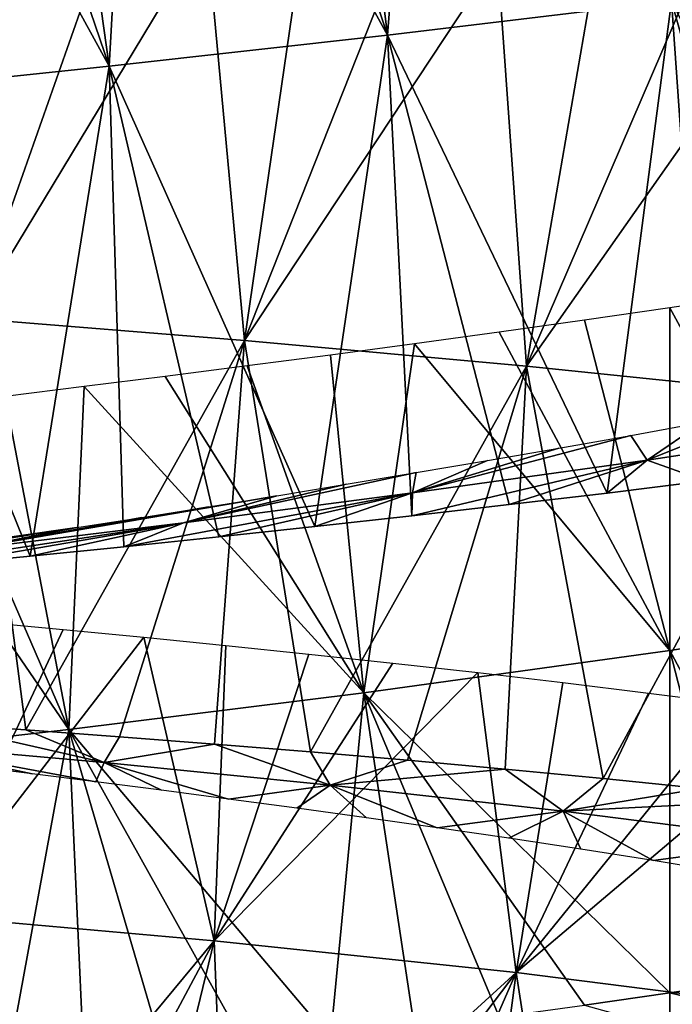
# Model space of a CAD drawing. Header units: millimetres. Extents: x -161 to 161, y -94 to 1149.
# Tile 848 of 1056: x 42.17 to 44.51, y 440.22 to 443.75. Entities that reach past the tile are written whole.
import ezdxf

# ---------------------------------------------------------------- set-up
doc = ezdxf.new("R2010")
doc.units = ezdxf.units.MM
doc.header["$LTSCALE"] = 81.481481
for name, color, linetype in [('72', 7, 'CONTINUOUS'), ('82', 7, 'CONTINUOUS'), ('85', 7, 'CONTINUOUS'), ('86', 7, 'CONTINUOUS'), ('87', 7, 'CONTINUOUS'), ('88', 7, 'CONTINUOUS')]:
    doc.layers.add(name, color=color, linetype=linetype)

msp = doc.modelspace()

# ---------------------------------------------------------------- linework, layer by layer
at = {"layer": '72', "color": 7, "linetype": 'CONTINUOUS', "true_color": 0xaaaaaa}
msp.add_3dface([(44.5, 440.258, 5.3008), (44.1939, 440.2141, 5.2878), (44.5, 440.1287, 6.4938), (44.5, 440.258, 5.3008)], dxfattribs=at)
at = {"layer": '82', "color": 7, "linetype": 'CONTINUOUS', "true_color": 0xaaaaaa}
for points in [[(44.5, 442.7139, 5.5312), (44.1939, 442.6696, 5.5195), (44.5, 441.4851, 5.4248), (44.5, 442.7139, 5.5312)], [(44.1939, 442.6696, 5.5195), (43.8884, 442.6266, 5.4916), (44.5, 441.4851, 5.4248), (44.1939, 442.6696, 5.5195)], [(43.8884, 442.6266, 5.4916), (43.5844, 442.5849, 5.4476), (44.5, 441.4851, 5.4248), (43.8884, 442.6266, 5.4916)], [(43.5844, 442.5849, 5.4476), (43.2826, 442.5445, 5.3876), (43.4024, 441.3334, 5.3048), (43.5844, 442.5849, 5.4476)], [(44.5, 441.4851, 5.4248), (43.5844, 442.5849, 5.4476), (43.4024, 441.3334, 5.3048), (44.5, 441.4851, 5.4248)], [(43.2826, 442.5445, 5.3876), (42.984, 442.5054, 5.3118), (43.4024, 441.3334, 5.3048), (43.2826, 442.5445, 5.3876)], [(42.984, 442.5054, 5.3118), (42.6893, 442.4676, 5.2203), (43.4024, 441.3334, 5.3048), (42.984, 442.5054, 5.3118)], [(42.6893, 442.4676, 5.2203), (42.3995, 442.4312, 5.1132), (43.4024, 441.3334, 5.3048), (42.6893, 442.4676, 5.2203)], [(42.3995, 442.4312, 5.1132), (42.1157, 442.3962, 4.9909), (42.3443, 441.202, 4.9803), (42.3995, 442.4312, 5.1132)], [(43.4024, 441.3334, 5.3048), (42.3995, 442.4312, 5.1132), (42.3443, 441.202, 4.9803), (43.4024, 441.3334, 5.3048)], [(42.1157, 442.3962, 4.9909), (41.8389, 442.3626, 4.8537), (42.3443, 441.202, 4.9803), (42.1157, 442.3962, 4.9909)], [(41.8389, 442.3626, 4.8537), (41.5698, 442.3304, 4.7021), (42.3443, 441.202, 4.9803), (41.8389, 442.3626, 4.8537)], [(42.3443, 441.202, 4.9803), (41.5698, 442.3304, 4.7021), (41.3645, 441.0911, 4.4614), (42.3443, 441.202, 4.9803)], [(42.0422, 441.5863, -5.6735), (42.3244, 441.5602, -5.8001), (41.8424, 440.5353, -5.6939), (42.0422, 441.5863, -5.6735)], [(42.3244, 441.5602, -5.8001), (42.613, 441.5325, -5.9115), (41.8424, 440.5353, -5.6939), (42.3244, 441.5602, -5.8001)], [(41.8424, 440.5353, -5.6939), (42.613, 441.5325, -5.9115), (42.866, 440.4444, -6.1177), (41.8424, 440.5353, -5.6939)], [(42.613, 441.5325, -5.9115), (42.9071, 441.5032, -6.0076), (42.866, 440.4444, -6.1177), (42.613, 441.5325, -5.9115)], [(42.9071, 441.5032, -6.0076), (43.2054, 441.4724, -6.088), (42.866, 440.4444, -6.1177), (42.9071, 441.5032, -6.0076)], [(43.2054, 441.4724, -6.088), (43.507, 441.44, -6.1525), (42.866, 440.4444, -6.1177), (43.2054, 441.4724, -6.088)], [(44.5, 440.258, 5.3008), (44.5, 441.4851, 5.4248), (43.4024, 441.3334, 5.3048), (44.5, 440.258, 5.3008)], [(43.507, 441.44, -6.1525), (43.811, 441.406, -6.2012), (42.866, 440.4444, -6.1177), (43.507, 441.44, -6.1525)], [(42.866, 440.4444, -6.1177), (43.811, 441.406, -6.2012), (43.9488, 440.3303, -6.3421), (42.866, 440.4444, -6.1177)], [(43.811, 441.406, -6.2012), (44.1168, 441.3702, -6.2339), (43.9488, 440.3303, -6.3421), (43.811, 441.406, -6.2012)], [(44.1168, 441.3702, -6.2339), (44.4236, 441.3327, -6.2503), (43.9488, 440.3303, -6.3421), (44.1168, 441.3702, -6.2339)], [(43.2826, 440.0928, 5.1524), (43.4024, 441.3334, 5.3048), (42.3443, 441.202, 4.9803), (43.2826, 440.0928, 5.1524)], [(43.2826, 440.0928, 5.1524), (43.5844, 440.1315, 5.2135), (43.4024, 441.3334, 5.3048), (43.2826, 440.0928, 5.1524)], [(43.5844, 440.1315, 5.2135), (43.8884, 440.1719, 5.2587), (43.4024, 441.3334, 5.3048), (43.5844, 440.1315, 5.2135)], [(43.8884, 440.1719, 5.2587), (44.1939, 440.2141, 5.2878), (43.4024, 441.3334, 5.3048), (43.8884, 440.1719, 5.2587)], [(44.1939, 440.2141, 5.2878), (44.5, 440.258, 5.3008), (43.4024, 441.3334, 5.3048), (44.1939, 440.2141, 5.2878)], [(44.4236, 441.3327, -6.2503), (44.7308, 441.2934, -6.2506), (43.9488, 440.3303, -6.3421), (44.4236, 441.3327, -6.2503)], [(44.7308, 441.2934, -6.2506), (45.0376, 441.2522, -6.2345), (43.9488, 440.3303, -6.3421), (44.7308, 441.2934, -6.2506)], [(43.9488, 440.3303, -6.3421), (45.0376, 441.2522, -6.2345), (45.0513, 440.1908, -6.3596), (43.9488, 440.3303, -6.3421)], [(42.1157, 439.956, 4.7515), (42.3443, 441.202, 4.9803), (41.3645, 441.0911, 4.4614), (42.1157, 439.956, 4.7515)], [(42.1157, 439.956, 4.7515), (42.3995, 439.9875, 4.8749), (42.3443, 441.202, 4.9803), (42.1157, 439.956, 4.7515)], [(42.3995, 439.9875, 4.8749), (42.6893, 440.0208, 4.9829), (42.3443, 441.202, 4.9803), (42.3995, 439.9875, 4.8749)], [(42.6893, 440.0208, 4.9829), (42.984, 440.0559, 5.0755), (42.3443, 441.202, 4.9803), (42.6893, 440.0208, 4.9829)], [(42.984, 440.0559, 5.0755), (43.2826, 440.0928, 5.1524), (42.3443, 441.202, 4.9803), (42.984, 440.0559, 5.0755)], [(42.0422, 439.453, -5.9317), (41.8424, 440.5353, -5.6939), (42.866, 440.4444, -6.1177), (42.0422, 439.453, -5.9317)], [(42.3244, 439.4305, -6.059), (42.0422, 439.453, -5.9317), (42.866, 440.4444, -6.1177), (42.3244, 439.4305, -6.059)], [(42.613, 439.406, -6.1712), (42.3244, 439.4305, -6.059), (42.866, 440.4444, -6.1177), (42.613, 439.406, -6.1712)], [(42.9071, 439.3796, -6.268), (42.613, 439.406, -6.1712), (42.866, 440.4444, -6.1177), (42.9071, 439.3796, -6.268)], [(42.9071, 439.3796, -6.268), (42.866, 440.4444, -6.1177), (43.9488, 440.3303, -6.3421), (42.9071, 439.3796, -6.268)], [(43.2054, 439.3511, -6.3493), (42.9071, 439.3796, -6.268), (43.9488, 440.3303, -6.3421), (43.2054, 439.3511, -6.3493)], [(43.507, 439.3205, -6.4148), (43.2054, 439.3511, -6.3493), (43.9488, 440.3303, -6.3421), (43.507, 439.3205, -6.4148)], [(43.811, 439.2879, -6.4644), (43.507, 439.3205, -6.4148), (43.9488, 440.3303, -6.3421), (43.811, 439.2879, -6.4644)], [(44.1168, 439.2531, -6.498), (43.811, 439.2879, -6.4644), (43.9488, 440.3303, -6.3421), (44.1168, 439.2531, -6.498)], [(44.1168, 439.2531, -6.498), (43.9488, 440.3303, -6.3421), (45.0513, 440.1908, -6.3596), (44.1168, 439.2531, -6.498)]]:
    msp.add_3dface(points, dxfattribs=at)
at = {"layer": '85', "color": 7, "linetype": 'CONTINUOUS', "true_color": 0xaaaaaa}
for points in [[(45.262, 442.2958, 5.4463), (44.4187, 442.1676, 5.4855), (44.8765, 442.3519, 4.2819), (45.262, 442.2958, 5.4463)], [(44.8765, 442.3519, 4.2819), (44.4187, 442.1676, 5.4855), (44.6186, 442.3036, 4.2918), (44.8765, 442.3519, 4.2819)], [(44.6186, 442.3036, 4.2918), (44.4187, 442.1676, 5.4855), (44.3604, 442.2566, 4.2872), (44.6186, 442.3036, 4.2918)], [(44.4187, 442.1676, 5.4855), (45.262, 442.2958, 5.4463), (44.6275, 442.0929, 6.6829), (44.4187, 442.1676, 5.4855)], [(44.4187, 442.1676, 5.4855), (43.5771, 442.05, 5.4014), (44.3604, 442.2566, 4.2872), (44.4187, 442.1676, 5.4855)], [(44.3604, 442.2566, 4.2872), (43.5771, 442.05, 5.4014), (44.1024, 442.2107, 4.268), (44.3604, 442.2566, 4.2872)], [(44.1024, 442.2107, 4.268), (43.5771, 442.05, 5.4014), (43.8456, 442.1662, 4.2343), (44.1024, 442.2107, 4.268)], [(43.5771, 442.05, 5.4014), (44.4187, 442.1676, 5.4855), (43.5745, 441.9681, 6.6113), (43.5771, 442.05, 5.4014)], [(43.5745, 441.9681, 6.6113), (44.4187, 442.1676, 5.4855), (43.9244, 442.0081, 6.6528), (43.5745, 441.9681, 6.6113)], [(43.8456, 442.1662, 4.2343), (43.5771, 442.05, 5.4014), (43.5908, 442.123, 4.1864), (43.8456, 442.1662, 4.2343)], [(43.9244, 442.0081, 6.6528), (44.4187, 442.1676, 5.4855), (44.2757, 442.0497, 6.6768), (43.9244, 442.0081, 6.6528)], [(44.2757, 442.0497, 6.6768), (44.4187, 442.1676, 5.4855), (44.6275, 442.0929, 6.6829), (44.2757, 442.0497, 6.6768)], [(43.5771, 442.05, 5.4014), (42.755, 441.9434, 5.1966), (43.5908, 442.123, 4.1864), (43.5771, 442.05, 5.4014)], [(43.5908, 442.123, 4.1864), (42.755, 441.9434, 5.1966), (43.3387, 442.081, 4.1242), (43.5908, 442.123, 4.1864)], [(43.3387, 442.081, 4.1242), (42.755, 441.9434, 5.1966), (43.0899, 442.0402, 4.048), (43.3387, 442.081, 4.1242)], [(42.755, 441.9434, 5.1966), (41.97, 441.8478, 4.8747), (43.0899, 442.0402, 4.048), (42.755, 441.9434, 5.1966)], [(43.0899, 442.0402, 4.048), (41.97, 441.8478, 4.8747), (42.8453, 442.0008, 3.9578), (43.0899, 442.0402, 4.048)], [(42.755, 441.9434, 5.1966), (43.5771, 442.05, 5.4014), (42.5417, 441.8573, 6.3827), (42.755, 441.9434, 5.1966)], [(42.5417, 441.8573, 6.3827), (43.5771, 442.05, 5.4014), (42.8823, 441.8926, 6.4761), (42.5417, 441.8573, 6.3827)], [(42.8823, 441.8926, 6.4761), (43.5771, 442.05, 5.4014), (43.2269, 441.9296, 6.5524), (42.8823, 441.8926, 6.4761)], [(43.2269, 441.9296, 6.5524), (43.5771, 442.05, 5.4014), (43.5745, 441.9681, 6.6113), (43.2269, 441.9296, 6.5524)], [(42.8453, 442.0008, 3.9578), (41.97, 441.8478, 4.8747), (42.6059, 441.9626, 3.8538), (42.8453, 442.0008, 3.9578)], [(42.6059, 441.9626, 3.8538), (41.97, 441.8478, 4.8747), (42.3725, 441.9257, 3.7364), (42.6059, 441.9626, 3.8538)], [(41.97, 441.8478, 4.8747), (41.2387, 441.7634, 4.4421), (42.3725, 441.9257, 3.7364), (41.97, 441.8478, 4.8747)], [(42.3725, 441.9257, 3.7364), (41.2387, 441.7634, 4.4421), (42.1461, 441.8902, 3.6062), (42.3725, 441.9257, 3.7364)], [(41.97, 441.8478, 4.8747), (42.755, 441.9434, 5.1966), (41.5522, 441.7607, 6.0015), (41.97, 441.8478, 4.8747)], [(41.5522, 441.7607, 6.0015), (42.755, 441.9434, 5.1966), (41.8756, 441.7913, 6.1452), (41.5522, 441.7607, 6.0015)], [(41.8756, 441.7913, 6.1452), (42.755, 441.9434, 5.1966), (42.2058, 441.8235, 6.2724), (41.8756, 441.7913, 6.1452)], [(42.2058, 441.8235, 6.2724), (42.755, 441.9434, 5.1966), (42.5417, 441.8573, 6.3827), (42.2058, 441.8235, 6.2724)], [(42.4705, 441.0831, -5.9099), (41.7028, 441.1512, -5.5473), (41.8603, 441.2228, -6.9506), (42.4705, 441.0831, -5.9099)], [(42.1901, 441.2003, -7.0786), (42.4705, 441.0831, -5.9099), (41.8603, 441.2228, -6.9506), (42.1901, 441.2003, -7.0786)], [(42.5258, 441.176, -7.1898), (42.4705, 441.0831, -5.9099), (42.1901, 441.2003, -7.0786), (42.5258, 441.176, -7.1898)], [(41.7028, 441.1512, -5.5473), (42.4705, 441.0831, -5.9099), (42.4413, 441.014, -4.5895), (41.7028, 441.1512, -5.5473)], [(41.9915, 441.07, -4.3236), (41.7028, 441.1512, -5.5473), (42.2128, 441.0427, -4.4628), (41.9915, 441.07, -4.3236)], [(42.2128, 441.0427, -4.4628), (41.7028, 441.1512, -5.5473), (42.4413, 441.014, -4.5895), (42.2128, 441.0427, -4.4628)], [(42.8665, 441.1498, -7.2842), (42.4705, 441.0831, -5.9099), (42.5258, 441.176, -7.1898), (42.8665, 441.1498, -7.2842)], [(43.2814, 441.0027, -6.1575), (42.4705, 441.0831, -5.9099), (42.8665, 441.1498, -7.2842), (43.2814, 441.0027, -6.1575)], [(43.2112, 441.1218, -7.3615), (43.2814, 441.0027, -6.1575), (42.8665, 441.1498, -7.2842), (43.2112, 441.1218, -7.3615)], [(43.5591, 441.0919, -7.4215), (43.2814, 441.0027, -6.1575), (43.2112, 441.1218, -7.3615), (43.5591, 441.0919, -7.4215)], [(42.4413, 441.014, -4.5895), (42.4705, 441.0831, -5.9099), (42.6762, 440.984, -4.703), (42.4413, 441.014, -4.5895)], [(42.4705, 441.0831, -5.9099), (43.2814, 441.0027, -6.1575), (42.9168, 440.9527, -4.8031), (42.4705, 441.0831, -5.9099)], [(42.6762, 440.984, -4.703), (42.4705, 441.0831, -5.9099), (42.9168, 440.9527, -4.8031), (42.6762, 440.984, -4.703)], [(43.9092, 441.0601, -7.4642), (43.2814, 441.0027, -6.1575), (43.5591, 441.0919, -7.4215), (43.9092, 441.0601, -7.4642)], [(44.1182, 440.9092, -6.2862), (43.2814, 441.0027, -6.1575), (43.9092, 441.0601, -7.4642), (44.1182, 440.9092, -6.2862)], [(44.2606, 441.0262, -7.4893), (44.1182, 440.9092, -6.2862), (43.9092, 441.0601, -7.4642), (44.2606, 441.0262, -7.4893)], [(44.6124, 440.9903, -7.4968), (44.1182, 440.9092, -6.2862), (44.2606, 441.0262, -7.4893), (44.6124, 440.9903, -7.4968)], [(42.9168, 440.9527, -4.8031), (43.2814, 441.0027, -6.1575), (43.1625, 440.9199, -4.8896), (42.9168, 440.9527, -4.8031)], [(43.1625, 440.9199, -4.8896), (43.2814, 441.0027, -6.1575), (43.4125, 440.8856, -4.9622), (43.1625, 440.9199, -4.8896)], [(43.2814, 441.0027, -6.1575), (44.1182, 440.9092, -6.2862), (43.6662, 440.8497, -5.0208), (43.2814, 441.0027, -6.1575)], [(43.4125, 440.8856, -4.9622), (43.2814, 441.0027, -6.1575), (43.6662, 440.8497, -5.0208), (43.4125, 440.8856, -4.9622)], [(44.964, 440.9524, -7.4865), (44.1182, 440.9092, -6.2862), (44.6124, 440.9903, -7.4968), (44.964, 440.9524, -7.4865)], [(44.9629, 440.8016, -6.2928), (44.1182, 440.9092, -6.2862), (44.964, 440.9524, -7.4865), (44.9629, 440.8016, -6.2928)], [(43.6662, 440.8497, -5.0208), (44.1182, 440.9092, -6.2862), (43.9227, 440.8122, -5.0653), (43.6662, 440.8497, -5.0208)], [(43.9227, 440.8122, -5.0653), (44.1182, 440.9092, -6.2862), (44.1811, 440.773, -5.0955), (43.9227, 440.8122, -5.0653)], [(44.1182, 440.9092, -6.2862), (44.9629, 440.8016, -6.2928), (44.4405, 440.7322, -5.1111), (44.1182, 440.9092, -6.2862)], [(44.1811, 440.773, -5.0955), (44.1182, 440.9092, -6.2862), (44.4405, 440.7322, -5.1111), (44.1811, 440.773, -5.0955)], [(44.4405, 440.7322, -5.1111), (44.9629, 440.8016, -6.2928), (44.6999, 440.6897, -5.1121), (44.4405, 440.7322, -5.1111)]]:
    msp.add_3dface(points, dxfattribs=at)
at = {"layer": '86', "color": 7, "linetype": 'CONTINUOUS', "true_color": 0xaaaaaa}
for points in [[(44.5, 440.258, 5.3008), (44.8519, 440.173, 6.4896), (44.8056, 440.3036, 5.2975), (44.5, 440.258, 5.3008)], [(44.5, 440.258, 5.3008), (44.5, 440.1287, 6.4938), (44.8519, 440.173, 6.4896), (44.5, 440.258, 5.3008)]]:
    msp.add_3dface(points, dxfattribs=at)
at = {"layer": '87', "color": 7, "linetype": 'CONTINUOUS', "true_color": 0xaaaaaa}
for points in [[(43.6238, 445.4435, 6.8499), (43.275, 445.4024, 6.7949), (43.4869, 443.6916, 6.7316), (43.6238, 445.4435, 6.8499)], [(44.5062, 443.8129, 6.8139), (43.6238, 445.4435, 6.8499), (43.4869, 443.6916, 6.7316), (44.5062, 443.8129, 6.8139)], [(43.275, 445.4024, 6.7949), (42.9291, 445.3622, 6.7224), (43.4869, 443.6916, 6.7316), (43.275, 445.4024, 6.7949)], [(42.9291, 445.3622, 6.7224), (42.587, 445.3229, 6.6326), (43.4869, 443.6916, 6.7316), (42.9291, 445.3622, 6.7224)], [(42.587, 445.3229, 6.6326), (42.2496, 445.2845, 6.5256), (42.489, 443.5806, 6.5023), (42.587, 445.3229, 6.6326)], [(43.4869, 443.6916, 6.7316), (42.587, 445.3229, 6.6326), (42.489, 443.5806, 6.5023), (43.4869, 443.6916, 6.7316)], [(42.2496, 445.2845, 6.5256), (41.918, 445.2471, 6.4018), (42.489, 443.5806, 6.5023), (42.2496, 445.2845, 6.5256)], [(41.918, 445.2471, 6.4018), (41.5931, 445.2106, 6.2612), (42.489, 443.5806, 6.5023), (41.918, 445.2471, 6.4018)], [(42.489, 443.5806, 6.5023), (41.5931, 445.2106, 6.2612), (41.5341, 443.4803, 6.1304), (42.489, 443.5806, 6.5023)], [(42.1623, 444.1253, -6.7951), (42.4977, 444.0967, -6.9067), (41.9961, 442.6751, -6.8545), (42.1623, 444.1253, -6.7951)], [(42.4977, 444.0967, -6.9067), (42.8383, 444.0669, -7.0014), (41.9961, 442.6751, -6.8545), (42.4977, 444.0967, -6.9067)], [(41.9961, 442.6751, -6.8545), (42.8383, 444.0669, -7.0014), (42.9748, 442.5966, -7.1578), (41.9961, 442.6751, -6.8545)], [(42.8383, 444.0669, -7.0014), (43.1831, 444.0359, -7.079), (42.9748, 442.5966, -7.1578), (42.8383, 444.0669, -7.0014)], [(43.1831, 444.0359, -7.079), (43.5313, 444.0036, -7.1393), (42.9748, 442.5966, -7.1578), (43.1831, 444.0359, -7.079)], [(43.5313, 444.0036, -7.1393), (43.8817, 443.9702, -7.1821), (42.9748, 442.5966, -7.1578), (43.5313, 444.0036, -7.1393)], [(42.9748, 442.5966, -7.1578), (43.8817, 443.9702, -7.1821), (43.9859, 442.505, -7.3168), (42.9748, 442.5966, -7.1578)], [(43.8817, 443.9702, -7.1821), (44.2337, 443.9354, -7.2073), (43.9859, 442.505, -7.3168), (43.8817, 443.9702, -7.1821)], [(44.2337, 443.9354, -7.2073), (44.5863, 443.8992, -7.2146), (43.9859, 442.505, -7.3168), (44.2337, 443.9354, -7.2073)], [(45.3291, 442.1836, 6.642), (45.5254, 443.9439, 6.7463), (44.5062, 443.8129, 6.8139), (45.3291, 442.1836, 6.642)], [(44.5863, 443.8992, -7.2146), (44.9388, 443.8617, -7.2041), (43.9859, 442.505, -7.3168), (44.5863, 443.8992, -7.2146)], [(43.9859, 442.505, -7.3168), (44.9388, 443.8617, -7.2041), (45.0079, 442.3994, -7.3275), (43.9859, 442.505, -7.3168)], [(44.2757, 442.0497, 6.6768), (44.5062, 443.8129, 6.8139), (43.4869, 443.6916, 6.7316), (44.2757, 442.0497, 6.6768)], [(44.2757, 442.0497, 6.6768), (44.6275, 442.0929, 6.6829), (44.5062, 443.8129, 6.8139), (44.2757, 442.0497, 6.6768)], [(44.6275, 442.0929, 6.6829), (44.9789, 442.1375, 6.6713), (44.5062, 443.8129, 6.8139), (44.6275, 442.0929, 6.6829)], [(44.9789, 442.1375, 6.6713), (45.3291, 442.1836, 6.642), (44.5062, 443.8129, 6.8139), (44.9789, 442.1375, 6.6713)], [(43.2269, 441.9296, 6.5524), (43.4869, 443.6916, 6.7316), (42.489, 443.5806, 6.5023), (43.2269, 441.9296, 6.5524)], [(43.2269, 441.9296, 6.5524), (43.5745, 441.9681, 6.6113), (43.4869, 443.6916, 6.7316), (43.2269, 441.9296, 6.5524)], [(43.5745, 441.9681, 6.6113), (43.9244, 442.0081, 6.6528), (43.4869, 443.6916, 6.7316), (43.5745, 441.9681, 6.6113)], [(43.9244, 442.0081, 6.6528), (44.2757, 442.0497, 6.6768), (43.4869, 443.6916, 6.7316), (43.9244, 442.0081, 6.6528)], [(42.2058, 441.8235, 6.2724), (42.489, 443.5806, 6.5023), (41.5341, 443.4803, 6.1304), (42.2058, 441.8235, 6.2724)], [(42.2058, 441.8235, 6.2724), (42.5417, 441.8573, 6.3827), (42.489, 443.5806, 6.5023), (42.2058, 441.8235, 6.2724)], [(42.5417, 441.8573, 6.3827), (42.8823, 441.8926, 6.4761), (42.489, 443.5806, 6.5023), (42.5417, 441.8573, 6.3827)], [(42.8823, 441.8926, 6.4761), (43.2269, 441.9296, 6.5524), (42.489, 443.5806, 6.5023), (42.8823, 441.8926, 6.4761)], [(41.8756, 441.7913, 6.1452), (42.2058, 441.8235, 6.2724), (41.5341, 443.4803, 6.1304), (41.8756, 441.7913, 6.1452)], [(42.1901, 441.2003, -7.0786), (41.8603, 441.2228, -6.9506), (41.9961, 442.6751, -6.8545), (42.1901, 441.2003, -7.0786)], [(42.1901, 441.2003, -7.0786), (41.9961, 442.6751, -6.8545), (42.9748, 442.5966, -7.1578), (42.1901, 441.2003, -7.0786)], [(42.5258, 441.176, -7.1898), (42.1901, 441.2003, -7.0786), (42.9748, 442.5966, -7.1578), (42.5258, 441.176, -7.1898)], [(42.8665, 441.1498, -7.2842), (42.5258, 441.176, -7.1898), (42.9748, 442.5966, -7.1578), (42.8665, 441.1498, -7.2842)], [(43.2112, 441.1218, -7.3615), (42.8665, 441.1498, -7.2842), (42.9748, 442.5966, -7.1578), (43.2112, 441.1218, -7.3615)], [(43.2112, 441.1218, -7.3615), (42.9748, 442.5966, -7.1578), (43.9859, 442.505, -7.3168), (43.2112, 441.1218, -7.3615)], [(43.5591, 441.0919, -7.4215), (43.2112, 441.1218, -7.3615), (43.9859, 442.505, -7.3168), (43.5591, 441.0919, -7.4215)], [(43.9092, 441.0601, -7.4642), (43.5591, 441.0919, -7.4215), (43.9859, 442.505, -7.3168), (43.9092, 441.0601, -7.4642)], [(44.2606, 441.0262, -7.4893), (43.9092, 441.0601, -7.4642), (43.9859, 442.505, -7.3168), (44.2606, 441.0262, -7.4893)], [(44.2606, 441.0262, -7.4893), (43.9859, 442.505, -7.3168), (45.0079, 442.3994, -7.3275), (44.2606, 441.0262, -7.4893)], [(44.6124, 440.9903, -7.4968), (44.2606, 441.0262, -7.4893), (45.0079, 442.3994, -7.3275), (44.6124, 440.9903, -7.4968)]]:
    msp.add_3dface(points, dxfattribs=at)
at = {"layer": '88', "color": 7, "linetype": 'CONTINUOUS', "true_color": 0xaaaaaa}
for points in [[(44.5, 442.7139, 5.5312), (45.1187, 441.579, 5.4001), (44.8065, 442.7595, 5.5266), (44.5, 442.7139, 5.5312)], [(44.5, 442.7139, 5.5312), (44.5, 441.4851, 5.4248), (45.1187, 441.579, 5.4001), (44.5, 442.7139, 5.5312)], [(44.5, 441.4851, 5.4248), (45.1106, 440.351, 5.2782), (45.1187, 441.579, 5.4001), (44.5, 441.4851, 5.4248)], [(44.5, 441.4851, 5.4248), (44.5, 440.258, 5.3008), (44.8056, 440.3036, 5.2975), (44.5, 441.4851, 5.4248)], [(44.5, 441.4851, 5.4248), (44.8056, 440.3036, 5.2975), (45.1106, 440.351, 5.2782), (44.5, 441.4851, 5.4248)]]:
    msp.add_3dface(points, dxfattribs=at)

doc.saveas('drawing.dxf')
